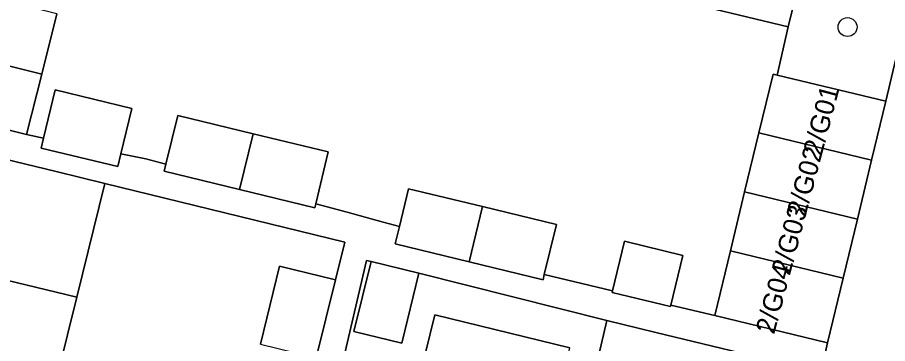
# Model space of a CAD drawing. Extents: x 162803 to 163818, y 381639 to 382475.
# Drawn here: x 163586.66 to 163631.66, y 382189.93 to 382206.81 of the extents above; entities that cross this region are included whole.
import ezdxf

# ---------------------------------------------------------------- set-up
doc = ezdxf.new("R2010")
doc.units = 0
for name, color, linetype in [('IMGEO_Boom', 7, 'Continuous'), ('IMGEO_Erf', 7, 'Continuous'), ('IMGEO_Groenvoorziening', 7, 'Continuous'), ('IMGEO_Pand', 7, 'Continuous'), ('IMGEO_Pand_nummerreeks', 7, 'Continuous'), ('IMGEO_Voetpad_open', 7, 'Continuous')]:
    doc.layers.add(name, color=color, linetype=linetype)

msp = doc.modelspace()

# ---------------------------------------------------------------- linework, layer by layer
at = {"layer": 'IMGEO_Boom'}
msp.add_circle((163629.586, 382206.307), 0.489, dxfattribs=at)
at = {"layer": 'IMGEO_Erf'}
for points in [[(163588.696, 382206.996), (163587.916, 382203.872), (163587.135, 382200.748), (163588.013, 382200.568), (163588.617, 382203.061), (163592.575, 382202.102), (163592.005, 382199.749), (163593.299, 382199.483), (163594.338, 382199.209), (163594.949, 382201.733), (163598.842, 382200.79), (163602.735, 382199.846), (163602.085, 382197.166), (163603.703, 382196.74), (163605.576, 382196.215), (163606.412, 382195.994), (163606.885, 382197.944), (163610.707, 382197.018), (163614.53, 382196.091), (163613.904, 382193.506), (163617.428, 382192.656), (163618.049, 382195.225), (163621.07, 382194.495), (163620.449, 382191.926), (163622.716, 382191.379), (163623.526, 382194.732), (163624.261, 382197.78), (163624.997, 382200.828), (163625.733, 382203.876), (163625.941, 382203.826), (163626.508, 382206.326), (163620.196, 382207.857)], [(163599.219, 382189.907), (163600.214, 382193.938), (163603.099, 382193.226), (163603.584, 382195.184), (163591.179, 382198.22), (163589.724, 382192.328), (163588.285, 382186.497)], [(163616.716, 382189.349), (163617.144, 382191.123), (163607.423, 382193.575), (163606.541, 382189.96), (163604.051, 382190.568), (163604.95, 382194.179), (163604.714, 382194.226), (163603.538, 382189.218)], [(163607.251, 382187.356), (163608.243, 382191.418), (163615.218, 382189.715)]]:
    msp.add_lwpolyline(points, dxfattribs=at)
at = {"layer": 'IMGEO_Groenvoorziening'}
msp.add_lwpolyline([(163634.197, 382213.655), (163628.666, 382215.051), (163628.3, 382213.604), (163626.508, 382206.326), (163625.941, 382203.826), (163631.565, 382202.467)], close=True, dxfattribs=at)
at = {"layer": 'IMGEO_Pand'}
for points in [[(163621.958, 382215.143), (163620.196, 382207.857), (163626.508, 382206.326), (163628.3, 382213.604)], [(163582.304, 382205.274), (163587.916, 382203.872), (163588.696, 382206.996), (163583.054, 382208.406)], [(163582.304, 382205.274), (163581.554, 382202.142), (163587.135, 382200.748), (163587.916, 382203.872)], [(163630.829, 382199.419), (163631.565, 382202.467), (163625.941, 382203.826), (163625.733, 382203.876), (163624.997, 382200.828)], [(163588.013, 382200.568), (163587.886, 382200.045), (163591.844, 382199.086), (163592.005, 382199.749), (163592.575, 382202.102), (163588.617, 382203.061)], [(163598.842, 382200.79), (163594.949, 382201.733), (163594.338, 382199.209), (163594.251, 382198.851), (163598.144, 382197.907)], [(163598.842, 382200.79), (163598.144, 382197.907), (163602.036, 382196.964), (163602.085, 382197.166), (163602.735, 382199.846)], [(163630.829, 382199.419), (163624.997, 382200.828), (163624.261, 382197.78), (163630.093, 382196.372)], [(163589.724, 382192.328), (163591.179, 382198.22), (163588.653, 382198.832), (163583.793, 382200.01), (163582.362, 382194.109)], [(163610.707, 382197.018), (163606.885, 382197.944), (163606.412, 382195.994), (163606.193, 382195.091), (163610.016, 382194.164)], [(163623.526, 382194.732), (163629.358, 382193.324), (163630.093, 382196.372), (163624.261, 382197.78)], [(163610.707, 382197.018), (163610.016, 382194.164), (163613.839, 382193.237), (163613.904, 382193.506), (163614.53, 382196.091)], [(163621.07, 382194.495), (163618.049, 382195.225), (163617.428, 382192.656), (163617.409, 382192.577), (163620.43, 382191.847), (163620.449, 382191.926)], [(163623.526, 382194.732), (163622.716, 382191.379), (163628.548, 382189.971), (163629.358, 382193.324)], [(163589.724, 382192.328), (163582.362, 382194.109), (163580.947, 382188.272), (163588.285, 382186.497)], [(163607.423, 382193.575), (163604.95, 382194.179), (163604.051, 382190.568), (163606.541, 382189.96)], [(163603.099, 382193.226), (163600.214, 382193.938), (163599.219, 382189.907), (163602.104, 382189.194)], [(163624.529, 382189.33), (163619.671, 382190.51), (163617.144, 382191.123), (163616.716, 382189.349), (163616.218, 382187.284), (163614.719, 382187.646), (163615.218, 382189.715), (163608.243, 382191.418), (163607.251, 382187.356), (163615.736, 382185.285), (163623.11, 382183.485)]]:
    msp.add_lwpolyline(points, close=True, dxfattribs=at)
at = {"layer": 'IMGEO_Voetpad_open'}
for points in [[(163633.305, 382186.08), (163633.425, 382186.563), (163633.932, 382188.688), (163636.984, 382201.346), (163637.327, 382202.853), (163637.626, 382204.119), (163635.475, 382204.627), (163636.86, 382210.498), (163639.011, 382209.99), (163639.218, 382210.866), (163637.055, 382211.387), (163637.403, 382212.846), (163634.197, 382213.655), (163631.565, 382202.467), (163630.829, 382199.419), (163630.093, 382196.372), (163629.358, 382193.324), (163628.548, 382189.971), (163628.215, 382188.494), (163628.751, 382188.385)], [(163628.215, 382188.494), (163628.548, 382189.971), (163622.716, 382191.379), (163620.449, 382191.926), (163620.43, 382191.847), (163617.409, 382192.577), (163617.428, 382192.656), (163613.904, 382193.506), (163613.839, 382193.237), (163610.016, 382194.164), (163606.193, 382195.091), (163606.412, 382195.994), (163605.576, 382196.215), (163603.703, 382196.74), (163602.085, 382197.166), (163602.036, 382196.964), (163598.144, 382197.907), (163594.251, 382198.851), (163594.338, 382199.209), (163593.299, 382199.483), (163592.005, 382199.749), (163591.844, 382199.086), (163587.886, 382200.045), (163588.013, 382200.568), (163587.135, 382200.748), (163581.554, 382202.142)], [(163583.793, 382200.01), (163588.653, 382198.832), (163591.179, 382198.22), (163603.584, 382195.184), (163603.099, 382193.226), (163602.104, 382189.194)], [(163603.538, 382189.218), (163604.714, 382194.226), (163604.95, 382194.179), (163607.423, 382193.575), (163617.144, 382191.123), (163619.671, 382190.51), (163624.529, 382189.33)]]:
    msp.add_lwpolyline(points, dxfattribs=at)

# ---------------------------------------------------------------- texts
at = {"layer": 'IMGEO_Pand_nummerreeks'}
for s, p in [('2/G01', (163628.239, 382199.602)), ('2/G02', (163627.401, 382196.449)), ('2/G03', (163626.595, 382193.415)), ('2/G04', (163625.787, 382190.375))]:
    msp.add_text(s, height=1, rotation=75.116, dxfattribs=at).set_placement(p)

doc.saveas('drawing.dxf')
